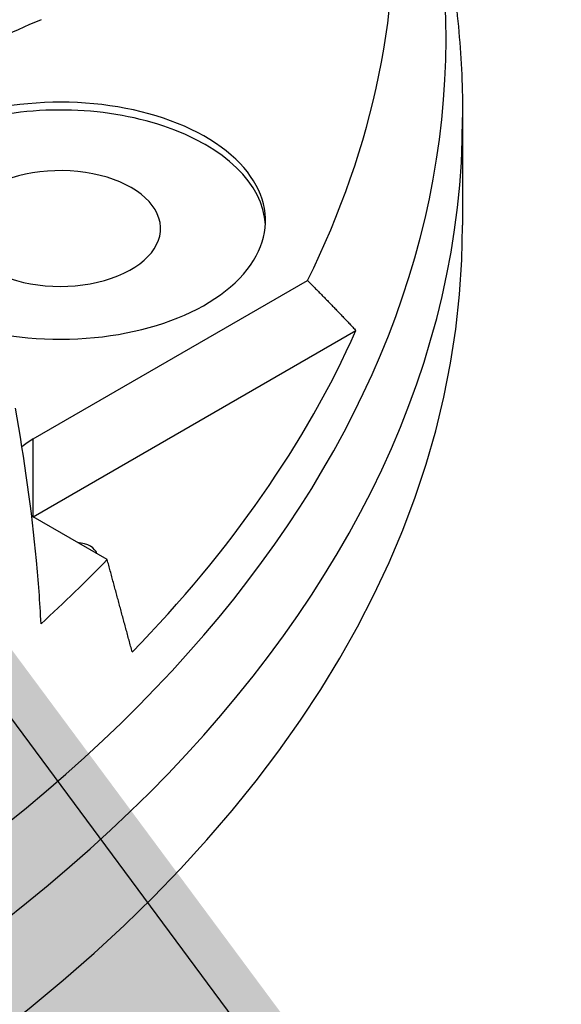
# Model space of a CAD drawing. Header units: millimetres. Extents: x 0 to 7374, y 0 to 4200.
# Tile 603 of 656: x 4895 to 4924, y 1850 to 1901. Entities that reach past the tile are written whole.
import ezdxf

# ---------------------------------------------------------------- set-up
doc = ezdxf.new("R2010")
doc.units = ezdxf.units.MM
doc.header["$LTSCALE"] = 0.2
doc.layers.add('01_Object Line', color=4, linetype='Continuous')
doc.layers.add('07_Special Line2', color=76, linetype='Continuous')

# ---------------------------------------------------------------- blocks, each defined once
blk = doc.blocks.new('A$C90bc888d')
for p, q in [((415.252, 76.483), (415.252, 70.845)), ((392.76, 59.646), (407.128, 67.941)), ((392.76, 55.563), (409.663, 65.322)), ((392.76, 55.563), (392.76, 59.646)), ((396.631, 53.329), (392.76, 55.563))]:
    blk.add_line(p, q)
for centre, major_axis, start_param, end_param in [((292.752, 80.598), (121.628, 0), 5.581632, 6.538183), ((292.752, 86.767), (118.933, 0), 6.005461, 6.325164), ((408.663, 68.835), (27, 0), 2.181662, 2.406308), ((394.175, 71.077), (10.75, 0), 4.427348, 8.342689), ((394.175, 70.668), (10.75, 0), 0.032895, 2.052247), ((292.752, 76.483), (-122.5, 0), 0, 3.141593), ((394.175, 70.668), (5.25, 0), 3.953485, 8.816439), ((292.752, 70.845), (122.5, 0), 3.141593, 6.283185), ((292.752, 82.684), (120.716, 0), 5.770377, 6.031418), ((396.296, 57.604), (-5, 0), 5.497787, 5.684263), ((396.296, 57.604), (5, 0), 3.901639, 3.926991), ((394.882, 53.522), (1.23, 0), 0.16447, 1.406326), ((292.752, 86.767), (-118.933, 0), 2.576015, 2.632979)]:
    blk.add_ellipse(centre, major_axis=major_axis, ratio=0.57735, start_param=start_param, end_param=end_param)
for points, knots in [([(410.447, 98.311), (411.07, 96.933), (411.636, 95.533), (412.652, 92.698), (413.101, 91.263), (413.876, 88.362), (414.202, 86.896), (414.725, 83.945), (414.922, 82.459), (415.186, 79.476), (415.252, 77.979), (415.252, 76.483)], [3.6719935, 3.6719935, 3.6719935, 3.6719935, 3.722993, 3.722993, 3.7739925, 3.7739925, 3.8249919, 3.8249919, 3.8759914, 3.8759914, 3.9269908, 3.9269908, 3.9269908, 3.9269908]), ([(393.165, 49.968), (393.109, 51.111), (393.024, 52.228), (392.678, 55.891), (392.303, 58.565), (391.829, 61.257)], [-12.296415, -12.296415, -12.296415, -12.296415, -11.973999, -11.973999, -11.181033, -11.181033, -11.181033, -11.181033])]:
    blk.add_open_spline(points, degree=3, knots=knots)
for points, weights in [([(407.128, 67.941), (408.386, 66.687), (409.663, 65.322)], [1, 1.00011192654, 1]), ([(397.941, 48.49), (397.281, 50.928), (396.631, 53.329)], [1, 1.00002989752, 1])]:
    blk.add_rational_spline(points, weights, degree=2)
blk = doc.blocks.new('A$C90b512e3')
at = {"layer": '07_Special Line2'}
blk.add_hatch(color=256, dxfattribs=at).paths.add_polyline_path([(158.573, 39.599), (141.385, 62.772), (130.919, 47.825)])
blk.add_line((154.837, 42.215), (140.513, 61.527), dxfattribs=at)

msp = doc.modelspace()

# ---------------------------------------------------------------- block references
at = {"xscale": 1.5, "yscale": 1.5, "zscale": 1.5}
msp.add_blockref('A$C90b512e3', (4677.821, 1780.643), dxfattribs=at)
at = {"layer": '01_Object Line'}
msp.add_blockref('A$C90bc888d', (4503.2, 1819.544), dxfattribs=at)

doc.saveas('drawing.dxf')
